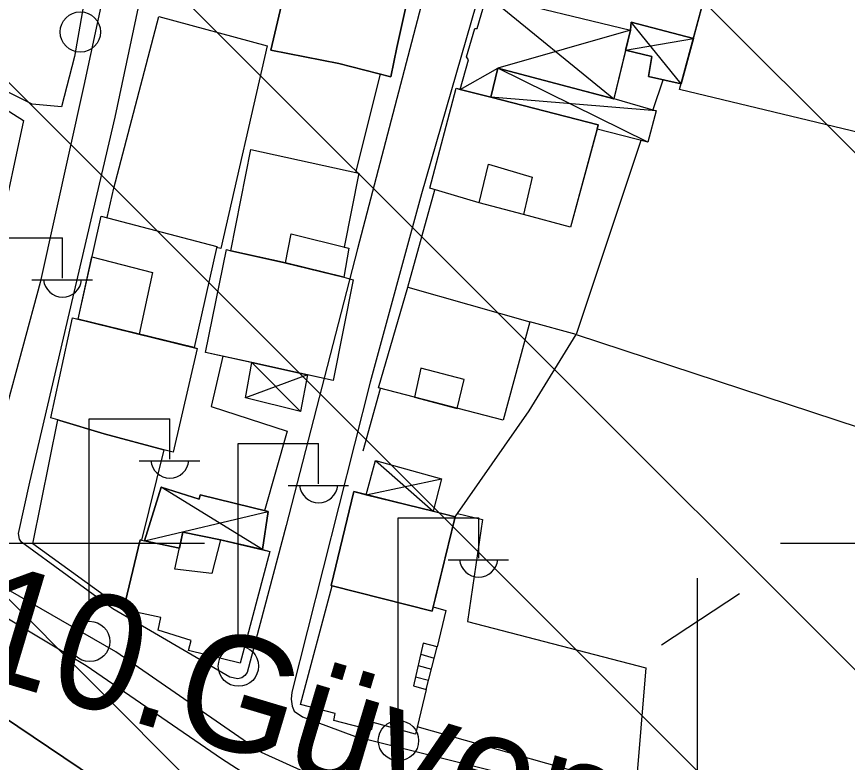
# Model space of a CAD drawing. Extents: x 417995 to 421451, y 4454518 to 4458015.
# Drawn here: x 421066.1 to 421138.2, y 4456387.9 to 4456452.6 of the extents above; entities that cross this region are included whole.
import ezdxf

# ---------------------------------------------------------------- set-up
doc = ezdxf.new("R2010")
doc.units = 0
for name, color, linetype in [('ADAKENARI', 7, 'Continuous'), ('B_Merdiven', 7, 'Continuous'), ('B_Mesken', 7, 'Continuous'), ('B_Sundurma', 7, 'Continuous'), ('B_Teras', 7, 'Continuous'), ('PL_AYA_BOLGE_PARKI', 7, 'Continuous'), ('PL_KON_ONE_100', 7, 'Continuous'), ('S_Elektrik_Diregi', 7, 'Continuous'), ('S_Telefon_Diregi', 7, 'Continuous'), ('Sinir_Cit_bir_taraf', 7, 'Continuous'), ('Sinir_Duvar_tek_tarafa_ait', 7, 'Continuous'), ('Sinir_Tel_bir_taraf', 7, 'Continuous'), ('SN_TR_SIVILASMA', 7, 'Continuous'), ('SN_TR_TASKIN', 7, 'Continuous'), ('TR_AZGELISME', 7, 'Continuous'), ('Y_Cadde_Yol', 7, 'Continuous'), ('Yol_Sose', 7, 'Continuous')]:
    doc.layers.add(name, color=color, linetype=linetype)

msp = doc.modelspace()

# ---------------------------------------------------------------- linework, layer by layer
at = {"layer": 'ADAKENARI'}
msp.add_lwpolyline([(421078.377, 4456382.795), (421235.943, 4456352.17), (421272.484, 4456540.176), (421020.299, 4456587.578), (420993.002, 4456440.295)], close=True, dxfattribs=at)
at = {"layer": 'B_Merdiven'}
for p, q in [((421101.192, 4456397.258), (421102.366, 4456396.931)), ((421100.968, 4456396.282), (421102.116, 4456395.963)), ((421100.744, 4456395.306), (421101.866, 4456394.995))]:
    msp.add_line(p, q, dxfattribs=at)
msp.add_lwpolyline([(421102.616, 4456397.899), (421101.416, 4456398.233), (421100.562, 4456394.515), (421101.66, 4456394.195)], close=True, dxfattribs=at)
at = {"layer": 'B_Mesken'}
for points in [[(421216.603, 4456446.916), (421216.112, 4456444.718), (421210.837, 4456425.348), (421123.667, 4456446.294), (421129.485, 4456467.841), (421139.31, 4456465.277), (421139.235, 4456464.909)], [(421139.31, 4456465.277), (421139.235, 4456464.909), (421216.603, 4456446.916), (421216.112, 4456444.718), (421210.837, 4456425.348), (421195.745, 4456428.975), (421190.72, 4456430.182), (421123.667, 4456446.294), (421124.865, 4456450.729), (421129.485, 4456467.841)], [(421090.707, 4456458.908), (421090.34, 4456458.97), (421088.18, 4456449.723), (421094.074, 4456448.545), (421098.612, 4456447.41), (421099.134, 4456449.932), (421100.634, 4456456.747), (421096.083, 4456457.602), (421096.106, 4456457.728)], [(421090.707, 4456458.908), (421096.106, 4456457.728), (421096.083, 4456457.602), (421100.634, 4456456.747), (421099.134, 4456449.932), (421098.612, 4456447.41), (421094.074, 4456448.545), (421088.18, 4456449.723), (421090.34, 4456458.97)], [(421101.987, 4456437.721), (421104.277, 4456446.402), (421116.608, 4456443.239), (421114.208, 4456434.356), (421110.125, 4456435.434), (421106.257, 4456436.457)], [(421104.63, 4456446.311), (421107.283, 4456445.631), (421116.608, 4456443.239), (421116.5, 4456442.839), (421114.208, 4456434.357), (421110.125, 4456435.435), (421106.257, 4456436.457), (421101.987, 4456437.721), (421104.277, 4456446.402)], [(421089.45, 4456431.24), (421084.701, 4456432.3), (421086.442, 4456441.097), (421095.81, 4456439.032), (421094.551, 4456432.613), (421094.968, 4456432.509), (421094.519, 4456430.005)], [(421094.519, 4456430.005), (421089.45, 4456431.24), (421089.397, 4456431.252), (421084.701, 4456432.3), (421086.442, 4456441.097), (421095.81, 4456439.032), (421094.551, 4456432.613), (421094.968, 4456432.51)], [(421071.449, 4456426.347), (421073.444, 4456435.308), (421083.486, 4456432.669), (421081.52, 4456423.889)], [(421081.52, 4456423.889), (421071.449, 4456426.348), (421073.444, 4456435.308), (421083.486, 4456432.669)], [(421082.517, 4456423.471), (421084.335, 4456432.391), (421084.701, 4456432.3), (421089.397, 4456431.252), (421094.519, 4456430.005), (421095.321, 4456429.774), (421093.601, 4456421.017)], [(421084.701, 4456432.3), (421089.397, 4456431.252), (421089.45, 4456431.24), (421094.519, 4456430.005), (421095.321, 4456429.774), (421093.601, 4456421.017), (421091.381, 4456421.509), (421086.538, 4456422.581), (421082.517, 4456423.472), (421084.335, 4456432.391)], [(421097.529, 4456420.403), (421100.066, 4456429.132), (421110.664, 4456426.129), (421108.338, 4456417.572)], [(421097.529, 4456420.403), (421100.066, 4456429.132), (421110.664, 4456426.129), (421108.338, 4456417.573)], [(421070.971, 4456426.464), (421081.796, 4456423.822), (421079.703, 4456414.808), (421078.882, 4456415.012), (421073.72, 4456416.401), (421069.868, 4456417.554), (421069.686, 4456417.609), (421069.099, 4456417.796)], [(421071.449, 4456426.348), (421081.52, 4456423.889), (421081.796, 4456423.822), (421079.703, 4456414.808), (421078.882, 4456415.012), (421073.72, 4456416.401), (421073.716, 4456416.402), (421069.868, 4456417.554), (421069.686, 4456417.609), (421069.099, 4456417.796), (421070.971, 4456426.464)], [(421075.407, 4456401.154), (421067.527, 4456406.86), (421069.686, 4456417.609), (421073.716, 4456416.402), (421078.882, 4456415.012), (421076.949, 4456407.174), (421076.842, 4456407.196)], [(421078.882, 4456415.012), (421076.949, 4456407.174), (421076.842, 4456407.196), (421075.407, 4456401.154), (421067.527, 4456406.86), (421069.686, 4456417.609), (421069.868, 4456417.554), (421073.716, 4456416.402), (421073.72, 4456416.401)], [(421104.183, 4456409.198), (421095.388, 4456411.38), (421093.408, 4456403.224), (421102.191, 4456401.001)], [(421096.461, 4456411.114), (421102.278, 4456409.671), (421104.183, 4456409.198), (421102.279, 4456401.366), (421102.191, 4456401.001), (421093.497, 4456403.201), (421093.408, 4456403.224), (421095.388, 4456411.38)], [(421076.842, 4456407.196), (421080.248, 4456406.48), (421080.551, 4456407.851), (421083.815, 4456407.181), (421088.089, 4456406.194), (421085.525, 4456396.475), (421081.03, 4456397.581), (421081.267, 4456398.463), (421078.392, 4456399.337), (421078.647, 4456400.454), (421075.407, 4456401.154)], [(421087.453, 4456406.341), (421088.089, 4456406.194), (421085.525, 4456396.475), (421081.03, 4456397.581), (421081.267, 4456398.463), (421078.392, 4456399.337), (421078.647, 4456400.454), (421075.407, 4456401.154), (421076.842, 4456407.196), (421076.949, 4456407.174), (421077.224, 4456407.116), (421080.248, 4456406.48), (421080.551, 4456407.851), (421083.815, 4456407.181)], [(421102.279, 4456401.366), (421103.388, 4456401.066), (421102.616, 4456397.899), (421101.416, 4456398.233), (421100.562, 4456394.515), (421101.66, 4456394.195), (421100.739, 4456390.325), (421097.057, 4456391.328), (421096.899, 4456390.666), (421093.663, 4456391.501), (421093.778, 4456392.113), (421090.766, 4456392.901), (421093.497, 4456403.201), (421102.191, 4456401.001)], [(421102.279, 4456401.366), (421103.388, 4456401.066), (421102.616, 4456397.899), (421101.416, 4456398.233), (421100.562, 4456394.515), (421101.66, 4456394.195), (421100.739, 4456390.325), (421097.057, 4456391.328), (421096.899, 4456390.666), (421093.663, 4456391.501), (421093.778, 4456392.113), (421090.766, 4456392.901), (421093.497, 4456403.201), (421102.191, 4456401.001)]]:
    msp.add_lwpolyline(points, close=True, dxfattribs=at)
at = {"layer": 'B_Sundurma'}
for p, q in [((421106.931, 4456454.496), (421117.952, 4456445.477)), ((421123.796, 4456446.789), (421119.46, 4456452.131)), ((421119.391, 4456451.454), (421107.882, 4456448.162)), ((421118.968, 4456449.699), (421124.865, 4456450.729)), ((421104.63, 4456446.311), (421107.882, 4456448.162)), ((421120.9, 4456441.728), (421107.882, 4456448.162)), ((421121.628, 4456444.44), (421107.283, 4456445.63)), ((421090.759, 4456418.329), (421086.538, 4456422.581)), ((421091.381, 4456421.508), (421085.975, 4456419.533)), ((421097.268, 4456414.087), (421102.278, 4456409.671)), ((421096.461, 4456411.114), (421102.997, 4456412.489)), ((421087.453, 4456406.341), (421078.65, 4456411.77)), ((421077.224, 4456407.116), (421087.942, 4456409.647))]:
    msp.add_line(p, q, dxfattribs=at)
for points in [[(421106.931, 4456454.496), (421119.391, 4456451.454), (421117.952, 4456445.477), (421107.882, 4456448.162), (421107.283, 4456445.63), (421104.63, 4456446.311), (421105.349, 4456448.864), (421105.163, 4456449.126), (421105.9, 4456451.596), (421106.106, 4456451.6)], [(421117.962, 4456445.52), (421117.952, 4456445.477), (421107.882, 4456448.162), (421107.283, 4456445.631), (421104.63, 4456446.311), (421105.349, 4456448.864), (421105.163, 4456449.126), (421105.9, 4456451.596), (421106.106, 4456451.6), (421106.931, 4456454.496), (421119.391, 4456451.454), (421118.969, 4456449.699)], [(421118.968, 4456449.699), (421121.269, 4456449.168), (421120.969, 4456447.431), (421123.796, 4456446.789), (421124.865, 4456450.729), (421119.46, 4456452.131), (421119.391, 4456451.454)], [(421124.865, 4456450.729), (421123.796, 4456446.789), (421120.969, 4456447.431), (421121.269, 4456449.168), (421118.969, 4456449.699), (421119.391, 4456451.454), (421119.46, 4456452.131)], [(421117.962, 4456445.52), (421121.628, 4456444.44), (421120.9, 4456441.728), (421116.5, 4456442.839), (421116.608, 4456443.239), (421107.283, 4456445.63), (421107.882, 4456448.162)], [(421117.962, 4456445.52), (421121.628, 4456444.44), (421120.9, 4456441.728), (421116.5, 4456442.839), (421116.608, 4456443.239), (421107.283, 4456445.631), (421107.882, 4456448.162), (421117.952, 4456445.477)], [(421091.381, 4456421.508), (421090.759, 4456418.329), (421085.975, 4456419.533), (421086.538, 4456422.581)], [(421091.381, 4456421.509), (421090.759, 4456418.329), (421085.976, 4456419.533), (421086.538, 4456422.581)], [(421096.461, 4456411.114), (421097.268, 4456414.087), (421102.997, 4456412.489), (421102.278, 4456409.671)], [(421096.461, 4456411.114), (421097.268, 4456414.087), (421102.997, 4456412.489), (421102.278, 4456409.671)], [(421077.224, 4456407.116), (421080.248, 4456406.48), (421080.551, 4456407.851), (421083.815, 4456407.181), (421087.453, 4456406.341), (421087.942, 4456409.647), (421082.044, 4456411.115), (421081.968, 4456410.727), (421078.65, 4456411.77)], [(421077.224, 4456407.116), (421078.65, 4456411.77), (421081.968, 4456410.728), (421082.044, 4456411.115), (421087.942, 4456409.647), (421087.453, 4456406.341), (421083.815, 4456407.181), (421080.551, 4456407.851), (421080.248, 4456406.48)]]:
    msp.add_lwpolyline(points, close=True, dxfattribs=at)
at = {"layer": 'B_Teras'}
for points in [[(421106.257, 4456436.457), (421107.074, 4456439.811), (421110.866, 4456438.689), (421110.125, 4456435.434)], [(421089.45, 4456431.24), (421089.962, 4456433.753), (421094.968, 4456432.509), (421094.519, 4456430.005)], [(421072.656, 4456431.768), (421077.921, 4456430.41), (421076.762, 4456425.051), (421071.449, 4456426.347)], [(421104.369, 4456418.612), (421104.977, 4456421.115), (421101.196, 4456422.107), (421100.644, 4456419.587)], [(421083.815, 4456407.181), (421083.054, 4456404.267), (421079.84, 4456404.639), (421080.551, 4456407.851)]]:
    msp.add_lwpolyline(points, close=True, dxfattribs=at)
at = {"layer": 'PL_AYA_BOLGE_PARKI'}
msp.add_lwpolyline([(421235.943, 4456352.17), (421078.377, 4456382.795), (420993.002, 4456440.295), (421020.299, 4456587.578), (421272.484, 4456540.176), (421235.943, 4456352.17)], dxfattribs=at)
at = {"layer": 'PL_KON_ONE_100'}
msp.add_lwpolyline([(420993.002, 4456440.295), (421078.377, 4456382.795), (421235.943, 4456352.17), (421272.484, 4456540.176), (421020.299, 4456587.578), (420993.002, 4456440.295)], dxfattribs=at)
at = {"layer": 'S_Elektrik_Diregi'}
for p, q in [((421063.108, 4456433.405), (421070.108, 4456433.405)), ((421070.108, 4456429.905), (421070.108, 4456433.405)), ((421067.448, 4456429.765), (421072.698, 4456429.765)), ((421072.421, 4456400.207), (421072.421, 4456417.707)), ((421072.421, 4456417.707), (421079.421, 4456417.707)), ((421079.421, 4456414.207), (421079.421, 4456417.707)), ((421085.334, 4456398.062), (421085.334, 4456415.562)), ((421085.334, 4456415.562), (421092.335, 4456415.562)), ((421092.335, 4456412.062), (421092.335, 4456415.562)), ((421076.761, 4456414.067), (421082.011, 4456414.067)), ((421089.675, 4456411.922), (421094.925, 4456411.922)), ((421099.226, 4456391.596), (421099.226, 4456409.096)), ((421099.226, 4456409.096), (421106.226, 4456409.096)), ((421106.226, 4456405.596), (421106.226, 4456409.096)), ((421103.566, 4456405.456), (421108.816, 4456405.456))]:
    msp.add_line(p, q, dxfattribs=at)
for centre in [(421071.65, 4456451.293), (421072.457, 4456398.372), (421085.37, 4456396.226), (421099.262, 4456389.761)]:
    msp.add_circle(centre, 1.75, dxfattribs=at)
for centre in [(421070.109, 4456429.917), (421079.422, 4456414.22), (421092.335, 4456412.075), (421106.227, 4456405.609)]:
    msp.add_arc(centre, 1.658, 184.83843, 355.14641, dxfattribs=at)
at = {"layer": 'S_Telefon_Diregi'}
for p, q in [((421125.212, 4456386.353), (421125.212, 4456403.853)), ((421122.097, 4456398.078), (421128.852, 4456402.523))]:
    msp.add_line(p, q, dxfattribs=at)
at = {"layer": 'Sinir_Cit_bir_taraf'}
for points in [[(421072.758, 4456458.428), (421071.143, 4456449.173), (421070.005, 4456444.785), (421067.474, 4456445.035), (421062.094, 4456447.698), (421060.254, 4456449.467), (421059.932, 4456454.758)], [(421057.752, 4456447.916), (421059.967, 4456447.483), (421063.448, 4456445.654), (421066.711, 4456443.597), (421062.572, 4456424.4)], [(421097.686, 4456447.642), (421095.547, 4456439.09)], [(421084.018, 4456423.139), (421083.012, 4456418.76), (421089.591, 4456416.624), (421087.645, 4456409.721)]]:
    msp.add_lwpolyline(points, dxfattribs=at)
at = {"layer": 'Sinir_Duvar_tek_tarafa_ait'}
msp.add_lwpolyline([(421096.187, 4456414.924), (421097.709, 4456420.346)], dxfattribs=at)
at = {"layer": 'Sinir_Tel_bir_taraf'}
for points in [[(421074.556, 4456437.74), (421078.471, 4456452.627), (421087.864, 4456450.09), (421083.851, 4456432.493), (421083.464, 4456432.57)], [(421122.199, 4456447.121), (421121.353, 4456444.521)], [(421120.298, 4456441.88), (421114.681, 4456425.011), (421110.664, 4456426.129)], [(421073.971, 4456435.169), (421074.556, 4456437.74)], [(421100.066, 4456429.132), (421102.427, 4456437.59)], [(421003.514, 4456435.242), (421013.051, 4456429.965), (421023.714, 4456423.531), (421036.351, 4456416.632), (421046.669, 4456410.917), (421062.99, 4456401.787), (421072.157, 4456396.272), (421083.899, 4456388.204), (421088.298, 4456385.36), (421098.281, 4456382.883)], [(421114.681, 4456425.011), (421155.619, 4456411.567), (421150.335, 4456384.889), (421173.968, 4456378.903), (421179.693, 4456376.316), (421179.191, 4456370.648), (421148.438, 4456378.098), (421120.53, 4456385.405), (421100.889, 4456390.958)], [(421104.183, 4456409.198), (421110.609, 4456418.382), (421114.677, 4456425.012)], [(421104.381, 4456409.481), (421106.551, 4456408.95), (421105.253, 4456400.114), (421120.726, 4456396.074), (421119.879, 4456385.589)]]:
    msp.add_lwpolyline(points, dxfattribs=at)
at = {"layer": 'SN_TR_SIVILASMA'}
for p, q in [((421279.969, 4456299.72), (420042.611, 4457537.078)), ((421279.506, 4456255.282), (420030.45, 4457504.338)), ((421279.274, 4456233.063), (420024.37, 4457487.968)), ((421278.811, 4456188.625), (420012.209, 4457455.227))]:
    msp.add_line(p, q, dxfattribs=at)
at = {"layer": 'SN_TR_TASKIN'}
for p, q in [((420982.431, 4456406.904), (421082.431, 4456406.904)), ((421132.431, 4456406.904), (421232.431, 4456406.904))]:
    msp.add_line(p, q, dxfattribs=at)
at = {"layer": 'TR_AZGELISME'}
msp.add_lwpolyline([(421020.299, 4456587.578), (420993.002, 4456440.295), (421078.377, 4456382.795), (421235.943, 4456352.17), (421272.484, 4456540.176), (421020.299, 4456587.578)], dxfattribs=at)
at = {"layer": 'Yol_Sose'}
for points in [[(421081.897, 4456499.092), (421077.923, 4456477.317), (421075.349, 4456462.433), (421071.945, 4456446.65), (421068.165, 4456429.531), (421063.528, 4456412.525), (421062.704, 4456410.452), (421062.387, 4456410.159), (421062.082, 4456409.998), (421061.625, 4456409.945), (421060.506, 4456410.047), (421049.174, 4456416.236), (421042.378, 4456420.797), (421042.02, 4456421.168), (421041.881, 4456421.538), (421041.83, 4456422.31), (421042.125, 4456426.643)], [(421109.514, 4456494.425), (421106.987, 4456477.445), (421102.187, 4456457.281), (421095.716, 4456432.452), (421089.509, 4456408.448), (421086.119, 4456395.684), (421085.923, 4456395.424), (421085.661, 4456395.207), (421085.313, 4456395.111), (421084.618, 4456395.255), (421074.48, 4456401.201), (421066.538, 4456407.006), (421066.365, 4456407.246), (421066.291, 4456407.758), (421067.255, 4456412.189), (421074.673, 4456443.903), (421078.533, 4456462.086), (421082.686, 4456487.943), (421084.59, 4456499.064)], [(421114.406, 4456493.453), (421112.495, 4456482.431), (421109.977, 4456470.742), (421105.971, 4456453.581), (421101.267, 4456437.231), (421096.813, 4456420.879), (421090.017, 4456393.956), (421089.945, 4456393.359), (421090.036, 4456392.76), (421090.216, 4456392.323), (421090.929, 4456391.837), (421095.437, 4456390.134), (421107.82, 4456387.061), (421125.638, 4456382.471), (421141.936, 4456378.223), (421150.768, 4456375.864), (421168.983, 4456371.715), (421178.785, 4456369.431), (421180.486, 4456369.088), (421180.649, 4456369.064), (421180.835, 4456369.106), (421181.153, 4456369.352), (421182.572, 4456377.252), (421184.358, 4456389.54)], [(421222.025, 4456357.979), (421217.179, 4456359.839), (421207.141, 4456361.923), (421195.247, 4456363.603), (421179.806, 4456365.618), (421168.797, 4456367.571), (421161.269, 4456369.136), (421148.018, 4456372.192), (421133.37, 4456376.774), (421115.369, 4456381.471), (421097.387, 4456385.049), (421092.925, 4456386.22), (421087.367, 4456388.719), (421074.738, 4456397.464), (421064.395, 4456403.411), (421043.242, 4456415.288), (421032.944, 4456420.288), (421021.484, 4456426.639), (421013.39, 4456432.027), (421007.825, 4456434.83), (420997.016, 4456439.054), (420984.553, 4456442.361), (420969.434, 4456445.775)]]:
    msp.add_lwpolyline(points, dxfattribs=at)

# ---------------------------------------------------------------- texts
at = {"layer": 'Y_Cadde_Yol'}
msp.add_text('10.Güven Sokak', height=10, rotation=343.37159, dxfattribs=at).set_placement((421061.342, 4456395.851))

doc.saveas('drawing.dxf')
